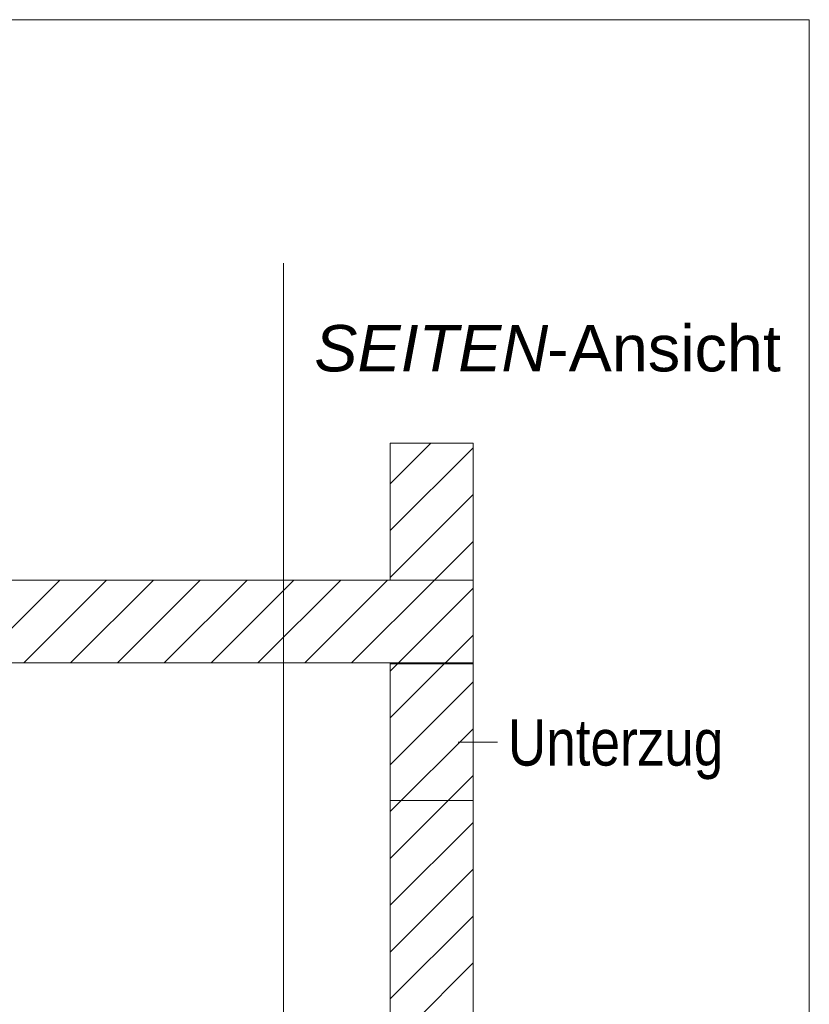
# Model space of a CAD drawing. Extents: x -620 to 3480, y 62 to 1107.
# Tile 270 of 289: x 239 to 263, y 802 to 832. Entities that reach past the tile are written whole.
import ezdxf
from ezdxf.lldxf.tags import DXFTag

# ---------------------------------------------------------------- set-up
doc = ezdxf.new("R2010")
doc.units = 0
doc.layers.get('0').update_dxf_attribs({"lineweight": 35})
doc.layers.add('E_Detail_Beschriftung', color=7, linetype='Continuous', lineweight=13, true_color=0x009900)
doc.layers.add('E_Detail_Wandschraffur', color=7, linetype='Continuous', lineweight=5, true_color=0xc0c0c0)
doc.layers.add('E_Detail_Linie_Text_Bem', color=7, linetype='Continuous', lineweight=13)
doc.styles.get("Standard").update_dxf_attribs({"font": 'ARIALN.TTF'})
tags = doc.linetypes.add('fein_strichliert', pattern=[4, 1, -2, 1]).pattern_tags.tags
tags[8:9] = [DXFTag(74, 4), DXFTag(75, 0), DXFTag(340, '0'), DXFTag(46, 0.0), DXFTag(50, 0.0), DXFTag(44, 0.0), DXFTag(45, 0.0)]
tags[6:7] = [DXFTag(74, 4), DXFTag(75, 0), DXFTag(340, '0'), DXFTag(46, 0.0), DXFTag(50, 0.0), DXFTag(44, 0.0), DXFTag(45, 0.0)]
tags[4:5] = [DXFTag(74, 4), DXFTag(75, 0), DXFTag(340, '0'), DXFTag(46, 0.0), DXFTag(50, 0.0), DXFTag(44, 0.0), DXFTag(45, 0.0)]
tags = doc.linetypes.add('fein_strichliert-A06G9GVL8I', pattern=[4, 1, -2, 1]).pattern_tags.tags
tags[8:9] = [DXFTag(74, 4), DXFTag(75, 0), DXFTag(340, '0'), DXFTag(46, 0.0), DXFTag(50, 0.0), DXFTag(44, 0.0), DXFTag(45, 0.0)]
tags[6:7] = [DXFTag(74, 4), DXFTag(75, 0), DXFTag(340, '0'), DXFTag(46, 0.0), DXFTag(50, 0.0), DXFTag(44, 0.0), DXFTag(45, 0.0)]
tags[4:5] = [DXFTag(74, 4), DXFTag(75, 0), DXFTag(340, '0'), DXFTag(46, 0.0), DXFTag(50, 0.0), DXFTag(44, 0.0), DXFTag(45, 0.0)]

# ---------------------------------------------------------------- blocks, each defined once
blk = doc.blocks.new('Referenz-A06G9GVT8I')
at = {"layer": 'E_Detail_Linie_Text_Bem', "linetype": 'fein_strichliert-A06G9GVL8I', "ltscale": 0.65}
for p, q in [((262.851, 831.528), (200.081, 831.528)), ((262.851, 770.212), (262.851, 831.528)), ((246.97, 771.293), (246.97, 824.172))]:
    blk.add_line(p, q, dxfattribs=at)
at = {"layer": 'E_Detail_Linie_Text_Bem', "linetype": 'Continuous', "ltscale": 0.13}
for p, q in [((250.198, 818.736), (252.698, 818.736)), ((250.198, 814.601), (250.198, 818.736)), ((252.698, 818.736), (252.698, 814.601)), ((252.698, 814.601), (201.371, 814.601)), ((252.698, 814.601), (250.198, 814.601)), ((252.698, 812.101), (252.698, 814.601)), ((201.371, 812.101), (250.198, 812.101)), ((211.763, 812.101), (252.698, 812.101)), ((250.198, 812.101), (252.698, 812.101)), ((250.198, 800.301), (250.198, 812.101)), ((250.198, 812.101), (252.698, 812.101)), ((250.198, 812.079), (252.698, 812.079)), ((250.198, 807.945), (250.198, 812.079)), ((252.698, 812.101), (252.698, 772.101)), ((252.698, 812.079), (252.698, 807.945)), ((252.698, 807.945), (250.198, 807.945))]:
    blk.add_line(p, q, dxfattribs=at)
at = {"layer": 'E_Detail_Linie_Text_Bem', "color": 0, "linetype": 'Continuous', "ltscale": 0.13}
blk.add_line((253.434, 809.712), (252.243, 809.712), dxfattribs=at)
at = {"layer": 'E_Detail_Wandschraffur', "linetype": 'fein_strichliert', "ltscale": 0.13}
for p, q in [((250.198, 817.514), (251.42, 818.736)), ((250.198, 814.685), (252.698, 817.185)), ((239.129, 812.101), (241.629, 814.601)), ((241.957, 812.101), (244.457, 814.601)), ((244.785, 812.101), (247.285, 814.601)), ((247.614, 812.101), (250.114, 814.601)), ((250.442, 812.101), (252.698, 814.357)), ((250.198, 811.857), (250.442, 812.101)), ((250.198, 809.028), (252.698, 811.528)), ((250.198, 806.2), (252.698, 808.7)), ((250.198, 803.372), (252.698, 805.872)), ((250.198, 800.543), (252.698, 803.043))]:
    blk.add_line(p, q, dxfattribs=at)
at = {"layer": 'E_Detail_Wandschraffur', "linetype": 'ByBlock', "ltscale": 0.13}
for p, q in [((250.198, 816.1), (252.698, 818.6)), ((251.528, 814.601), (252.698, 815.771)), ((237.714, 812.101), (240.214, 814.601)), ((240.543, 812.101), (243.043, 814.601)), ((243.371, 812.101), (245.871, 814.601)), ((246.2, 812.101), (248.7, 814.601)), ((249.028, 812.101), (251.528, 814.601)), ((251.901, 812.145), (252.698, 812.943)), ((251.901, 812.145), (252.698, 812.943)), ((250.198, 810.443), (251.856, 812.101)), ((251.856, 812.101), (251.901, 812.145)), ((250.198, 807.614), (252.698, 810.114)), ((250.198, 804.786), (252.698, 807.286)), ((250.198, 801.957), (252.698, 804.457))]:
    blk.add_line(p, q, dxfattribs=at)
at = {"layer": 'E_Detail_Beschriftung', "linetype": 'Continuous', "lineweight": -2, "ltscale": 0.25, "char_height": 1.4, "attachment_point": 1}
for s, insert in [('{\\fArial|b0|i1;SEITEN}', (247.901, 822.307)), ('{\\fArial;-Ansicht}', (254.931, 822.307))]:
    blk.add_mtext(s, dxfattribs=dict(at, insert=insert))
at = {"layer": 'E_Detail_Beschriftung', "linetype": 'Continuous', "ltscale": 0.13, "insert": (253.749, 810.402), "char_height": 1.4, "attachment_point": 1}
blk.add_mtext('{\\fArial Narrow;Unterzug}', dxfattribs=at)

msp = doc.modelspace()

# ---------------------------------------------------------------- block references
at = {"color": 8, "lineweight": 25, "ltscale": 0.25, "true_color": 0x808080}
msp.add_blockref('Referenz-A06G9GVT8I', (0, 0), dxfattribs=at)

doc.saveas('drawing.dxf')
